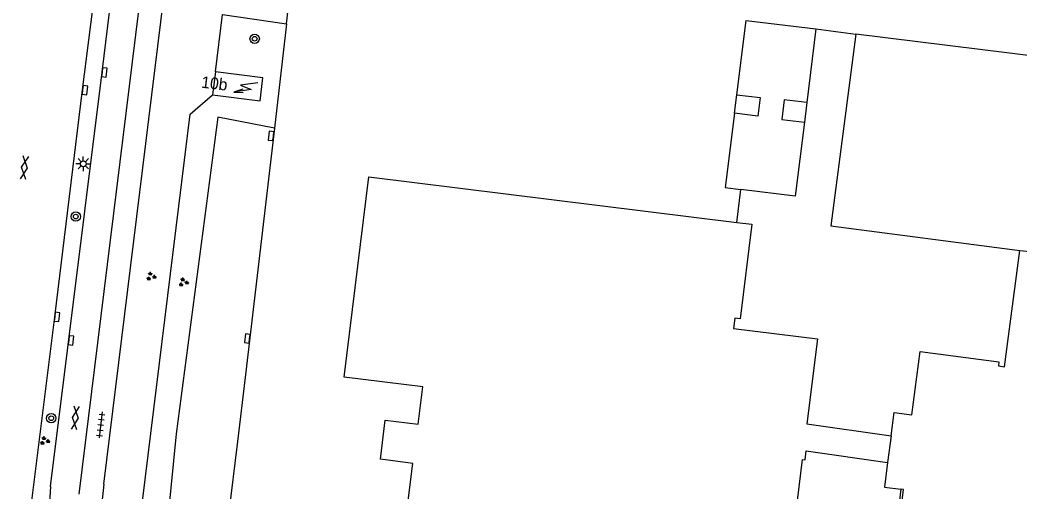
# Model space of a CAD drawing. Extents: x 131000 to 133014, y 396499 to 399001.
# Drawn here: x 131666.9 to 131752.2, y 397040.1 to 397080.4 of the extents above; entities that cross this region are included whole.
import ezdxf

# ---------------------------------------------------------------- set-up
doc = ezdxf.new("R2010")
doc.units = 0
for name, color, linetype in [('gg-afsc-hekwerk', 7, 'Continuous'), ('gg-afsc-muur', 7, 'Continuous'), ('gg-anno-huisnummerreeks BGT', 7, 'Continuous'), ('gg-bbg-bijgebouw', 7, 'Continuous'), ('gg-bbg-gedigitaliseerde bebouwing', 7, 'Continuous'), ('gg-bbg-gedigitaliseerde bijgebouw', 7, 'Continuous'), ('gg-bbg-hoofdgebouw', 7, 'Continuous'), ('gg-bbg-onder overbouw', 7, 'Continuous'), ('gg-bbg-pand overbouw', 7, 'Continuous'), ('gg-bbg-tussenscheiding', 7, 'Continuous'), ('gg-knt-verharding', 7, 'Continuous'), ('gg-knt-verharding nz', 7, 'Continuous'), ('gt-symb-boom', 7, 'Continuous'), ('gt-symb-gesloten verharding', 7, 'Continuous'), ('gt-symb-groenvak', 7, 'Continuous'), ('gt-symb-kolk', 7, 'Continuous'), ('gt-symb-lichtmast', 7, 'Continuous'), ('gt-symb-tegel verharding', 7, 'Continuous'), ('gt-symb-trafo symbool', 7, 'Continuous')]:
    doc.layers.add(name, color=color, linetype=linetype)

# ---------------------------------------------------------------- blocks, each defined once
blk = doc.blocks.new('gt0-GESVH1')
at = {"layer": 'gt-symb-gesloten verharding'}
for p, q in [((-0.992, -0.261), (0.008, 0.239)), ((0.008, -0.261), (-0.992, 0.239)), ((0.008, 0.239), (1.008, -0.261)), ((1.008, 0.239), (0.008, -0.261))]:
    blk.add_line(p, q, dxfattribs=at)
blk = doc.blocks.new('gt0-LMAST')
at = {"layer": 'gt-symb-lichtmast'}
for p, q in [((-0.182, 0.173), (-0.447, 0.438)), ((-0.005, 0.246), (-0.005, 0.621)), ((0.172, 0.173), (0.437, 0.438)), ((-0.255, -0.004), (-0.63, -0.004)), ((-0.182, -0.181), (-0.447, -0.446)), ((-0.005, -0.254), (-0.005, -0.629)), ((0.437, -0.446), (0.172, -0.181)), ((0.245, -0.004), (0.62, -0.004))]:
    blk.add_line(p, q, dxfattribs=at)
blk.add_circle((-0.005, -0.004), 0.25, dxfattribs=at)
blk = doc.blocks.new('gt0-KOLK')
at = {"layer": 'gt-symb-kolk'}
blk.add_lwpolyline([(0, 0), (0.375, 0), (0.375, 0.4), (-0.375, 0.4), (-0.375, 0), (0, 0)], dxfattribs=at)
blk = doc.blocks.new('gt0-HSP')
at = {"layer": 'gt-symb-trafo symbool'}
for points in [[(0.771, 0.746), (-0.529, -0.004), (0.471, -0.004), (-0.829, -0.754)], [(-0.217, -0.24), (-0.829, -0.754), (-0.077, -0.48)]]:
    blk.add_lwpolyline(points, dxfattribs=at)
blk = doc.blocks.new('gt0-BOOM')
at = {"layer": 'gt-symb-boom'}
for radius in [0.4, 0.2]:
    blk.add_circle((0, 0), radius, dxfattribs=at)
blk = doc.blocks.new('gt0-GRVAK')
at = {"layer": 'gt-symb-groenvak'}
for p, q in [((-0.11, 0.189), (-0.228, 0.24)), ((-0.182, 0.153), (0.088, 0.153)), ((-0.091, 0.211), (-0.156, 0.322)), ((-0.047, 0.214), (-0.047, 0.393)), ((-0.004, 0.211), (0.061, 0.322)), ((0.015, 0.189), (0.133, 0.24)), ((0.262, -0.052), (0.197, 0.059)), ((0.305, -0.049), (0.305, 0.13)), ((0.349, -0.052), (0.414, 0.059)), ((-0.245, -0.228), (-0.363, -0.177)), ((-0.318, -0.264), (-0.047, -0.264)), ((-0.226, -0.206), (-0.291, -0.095)), ((-0.183, -0.203), (-0.183, -0.024)), ((-0.139, -0.206), (-0.074, -0.095)), ((-0.12, -0.228), (-0.002, -0.177)), ((0.243, -0.074), (0.125, -0.023)), ((0.17, -0.11), (0.441, -0.11)), ((0.368, -0.074), (0.486, -0.023))]:
    blk.add_line(p, q, dxfattribs=at)
blk = doc.blocks.new('gt0-TEG1')
at = {"layer": 'gt-symb-tegel verharding'}
for p, q in [((-1.125, 0), (1.125, 0)), ((-0.9, -0.25), (-0.9, 0.25)), ((-0.45, -0.25), (-0.45, 0.25)), ((0, -0.25), (0, 0.25)), ((0.45, -0.25), (0.45, 0.25)), ((0.9, -0.25), (0.9, 0.25))]:
    blk.add_line(p, q, dxfattribs=at)

msp = doc.modelspace()

# ---------------------------------------------------------------- linework, layer by layer
at = {"layer": 'gg-afsc-hekwerk'}
for p, q in [((131734.79, 397079.63), (131738.2, 397079.17)), ((131727.845, 397072.431), (131728.03, 397074.007)), ((131734.01, 397073.36), (131733.82, 397071.66)), ((131728.045, 397063.113), (131728.384, 397065.918))]:
    msp.add_line(p, q, dxfattribs=at)
msp.add_lwpolyline([(131677.911, 397031.442), (131676.591, 397033.568), (131681.364, 397072.341), (131683.29, 397074)], dxfattribs=at)
at = {"layer": 'gg-afsc-muur'}
msp.add_line((131683.53, 397075.97), (131684.134, 397080.866), dxfattribs=at)
at = {"layer": 'gg-bbg-bijgebouw'}
for p, q in [((131728.03, 397074.007), (131728.83, 397080.33)), ((131728.83, 397080.33), (131734.79, 397079.63)), ((131734.79, 397079.63), (131734.01, 397073.36)), ((131727.845, 397072.431), (131727.04, 397066.08)), ((131727.04, 397066.08), (131728.384, 397065.918))]:
    msp.add_line(p, q, dxfattribs=at)
for points in [[(131728.03, 397074.007), (131730.02, 397073.765), (131729.836, 397072.192), (131727.845, 397072.431)], [(131733.82, 397071.66), (131733.01, 397065.36), (131728.384, 397065.918)]]:
    msp.add_lwpolyline(points, dxfattribs=at)
at = {"layer": 'gg-bbg-gedigitaliseerde bebouwing'}
msp.add_line((131741.223, 397044.908), (131741.457, 397046.903), dxfattribs=at)
msp.add_lwpolyline([(131734.908, 397053.185), (131734.008, 397045.928), (131741.223, 397044.908)], dxfattribs=at)
at = {"layer": 'gg-bbg-gedigitaliseerde bijgebouw'}
msp.add_lwpolyline([(131734.01, 397073.36), (131732.073, 397073.587), (131731.874, 397071.889), (131733.82, 397071.66)], dxfattribs=at)
at = {"layer": 'gg-bbg-hoofdgebouw'}
for p, q in [((131683.53, 397075.97), (131683.29, 397074)), ((131750.897, 397050.799), (131752.186, 397060.716))]:
    msp.add_line(p, q, dxfattribs=at)
for points in [[(131738.2, 397079.17), (131736.07, 397062.81), (131752.186, 397060.716)], [(131754.83, 397060.45), (131761.98, 397059.56), (131761.95, 397059.31), (131762.84, 397059.2), (131762.87, 397059.45), (131770.68, 397058.48), (131772.72, 397074.9), (131738.2, 397079.17)], [(131683.29, 397074), (131687.35, 397073.5), (131687.59, 397075.46), (131683.53, 397075.97)], [(131733.622, 397042.882), (131732.791, 397036.117), (131718.042, 397037.944), (131718.098, 397038.39), (131717.245, 397038.498), (131716.347, 397031.354), (131699.251, 397033.503), (131700.37, 397042.543), (131697.613, 397042.905), (131698.02, 397046.25), (131700.85, 397045.903), (131701.243, 397049.088), (131694.533, 397049.916), (131696.639, 397066.998), (131728.045, 397063.113)], [(131728.045, 397063.113), (131729.315, 397062.956), (131728.316, 397054.877), (131727.869, 397054.933), (131727.762, 397054.069), (131734.908, 397053.185)], [(131741.457, 397046.903), (131742.974, 397046.706), (131743.673, 397052.091), (131750.407, 397051.216), (131750.362, 397050.869), (131750.897, 397050.799)], [(131733.622, 397042.882), (131733.868, 397042.85), (131733.964, 397043.611), (131740.901, 397042.631)], [(131740.901, 397042.631), (131740.643, 397040.527), (131742.047, 397040.351)]]:
    msp.add_lwpolyline(points, dxfattribs=at)
at = {"layer": 'gg-bbg-onder overbouw'}
msp.add_lwpolyline([(131759.365, 397036.861), (131756.803, 397037.179), (131756.569, 397035.289), (131753.179, 397035.667), (131753.402, 397037.665), (131751.951, 397037.827), (131751.802, 397036.485), (131741.947, 397037.73), (131742.272, 397040.323), (131742.047, 397040.351)], dxfattribs=at)
at = {"layer": 'gg-bbg-pand overbouw'}
msp.add_lwpolyline([(131742.047, 397040.351), (131741.376, 397034.744), (131748.296, 397033.918)], dxfattribs=at)
at = {"layer": 'gg-bbg-tussenscheiding'}
for p, q in [((131752.186, 397060.716), (131754.83, 397060.45)), ((131741.223, 397044.908), (131740.901, 397042.631))]:
    msp.add_line(p, q, dxfattribs=at)
at = {"layer": 'gg-knt-verharding'}
for p, q in [((131674.005, 397040.782), (131680.05, 397089.716)), ((131684.134, 397080.866), (131689.606, 397080.07)), ((131689.606, 397080.07), (131689.749, 397081.29)), ((131689.606, 397080.07), (131688.562, 397071.17)), ((131680.176, 397045.088), (131678.754, 397030.293))]:
    msp.add_line(p, q, dxfattribs=at)
for points in [[(131671.897, 397039.924), (131678.07, 397089.98), (131682.604, 397126.324), (131684.853, 397142.241), (131685.292, 397147.687)], [(131666.9, 397031.62), (131669.812, 397055.07), (131672.194, 397074.417), (131675.029, 397096.746), (131678.019, 397121.169), (131680.811, 397143.562)], [(131669.467, 397040.592), (131673.859, 397075.943), (131679.768, 397124.11), (131682.214, 397141.429), (131682.46, 397143.345)], [(131688.562, 397071.17), (131683.75, 397072.086), (131680.176, 397045.088)]]:
    msp.add_lwpolyline(points, dxfattribs=at)
for centre, radius, start, end in [((131705.86, 397037.833), 36.497, 175.66472, 187.56214), ((131697.777, 397037.639), 23.979, 172.46829, 192.96069)]:
    msp.add_arc(centre, radius, start, end, dxfattribs=at)
at = {"layer": 'gg-knt-verharding nz'}
for p, q in [((131688.562, 397071.17), (131686.063, 397049.873)), ((131686.063, 397049.873), (131685.424, 397044.429)), ((131685.424, 397044.429), (131683.306, 397027.377))]:
    msp.add_line(p, q, dxfattribs=at)

# ---------------------------------------------------------------- block references
at = {"layer": 'gt-symb-boom'}
for p in [(131686.881, 397078.787), (131671.609, 397063.613), (131669.519, 397046.406)]:
    msp.add_blockref('gt0-BOOM', p, dxfattribs=at)
at = {"layer": 'gt-symb-gesloten verharding'}
for p, rotation in [((131667.211, 397067.781), 82.93185994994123), ((131671.59, 397046.452), -96.60603415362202)]:
    msp.add_blockref('gt0-GESVH1', p, dxfattribs=dict(at, rotation=rotation))
at = {"layer": 'gt-symb-groenvak'}
for p in [(131678.029, 397058.503), (131680.795, 397058.007), (131668.952, 397044.479)]:
    msp.add_blockref('gt0-GRVAK', p, dxfattribs=at)
at = {"layer": 'gt-symb-kolk'}
for p, rotation in [((131673.859, 397075.943), -97.12501634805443), ((131672.194, 397074.417), -97.23872650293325), ((131688.478, 397070.468), 83.10945167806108), ((131669.812, 397055.07), -97.00425924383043), ((131671.008, 397053.073), -97.00425924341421), ((131686.449, 397053.187), 83.39396584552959)]:
    msp.add_blockref('gt0-KOLK', p, dxfattribs=dict(at, rotation=rotation))
at = {"layer": 'gt-symb-lichtmast'}
msp.add_blockref('gt0-LMAST', (131672.257, 397068.12), dxfattribs=at)
at = {"layer": 'gt-symb-tegel verharding', "rotation": -96.60603415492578}
msp.add_blockref('gt0-TEG1', (131673.741, 397045.837), dxfattribs=at)
at = {"layer": 'gt-symb-trafo symbool', "rotation": -21.715991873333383}
msp.add_blockref('gt0-HSP', (131686.153, 397074.623), dxfattribs=at)

# ---------------------------------------------------------------- texts
at = {"layer": 'gg-anno-huisnummerreeks BGT'}
msp.add_text('10b', height=1, rotation=353, dxfattribs=at).set_placement((131682.282, 397074.617))

doc.saveas('drawing.dxf')
